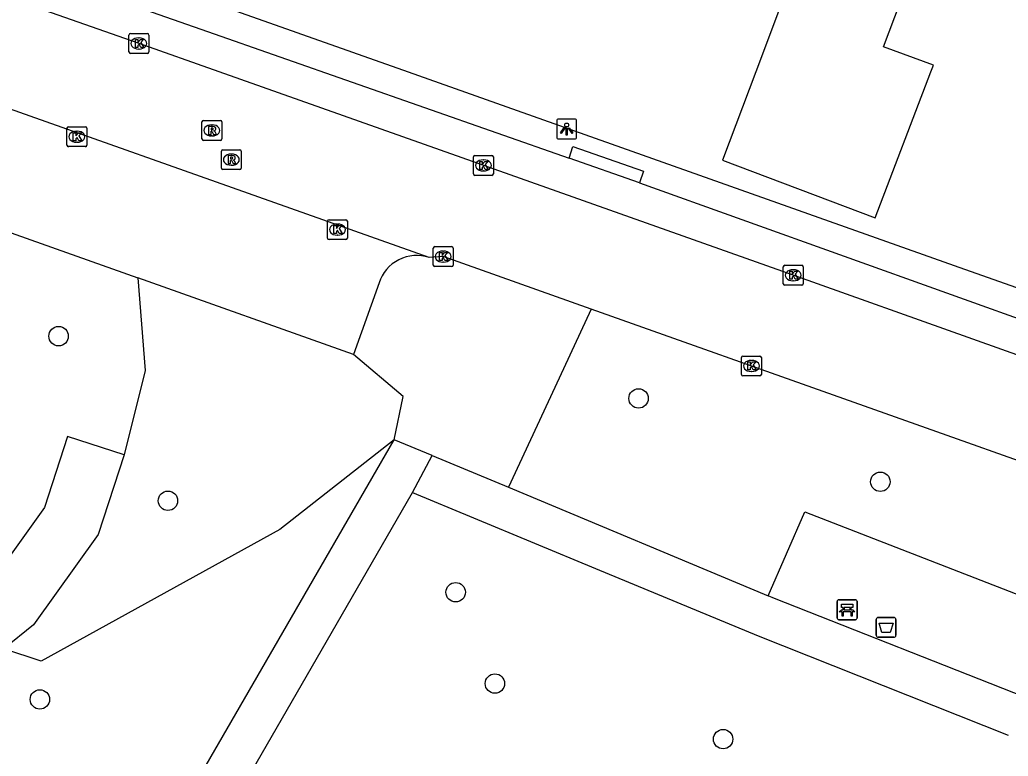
# Model space of a CAD drawing. Extents: x 163686 to 164493, y 382719 to 383870.
# Drawn here: x 163859.01 to 163908.78, y 383715.54 to 383752.63 of the extents above; entities that cross this region are included whole.
import ezdxf

# ---------------------------------------------------------------- set-up
doc = ezdxf.new("R2010")
doc.units = 0
for name, color, linetype in [('IMGEO_Afvalbak', 7, 'Continuous'), ('IMGEO_Bank', 7, 'Continuous'), ('IMGEO_Boom', 7, 'Continuous'), ('IMGEO_Groenvoorziening', 7, 'Continuous'), ('IMGEO_Kolk', 7, 'Continuous'), ('IMGEO_Lichtpunt', 7, 'Continuous'), ('IMGEO_Pand', 7, 'Continuous'), ('IMGEO_Parkeervlak_open', 7, 'Continuous'), ('IMGEO_Rijbaan_lokaal_open', 7, 'Continuous'), ('IMGEO_Rioolput', 7, 'Continuous'), ('IMGEO_Voetpad_halfverhard', 7, 'Continuous'), ('IMGEO_Voetpad_open', 7, 'Continuous')]:
    doc.layers.add(name, color=color, linetype=linetype)

msp = doc.modelspace()

# ---------------------------------------------------------------- linework, layer by layer
at = {"layer": 'IMGEO_Afvalbak'}
for p, q in [((163902.127, 383721.629), (163902.127, 383722.429)), ((163902.127, 383722.429), (163902.127, 383721.629)), ((163902.227, 383722.529), (163903.017, 383722.529)), ((163903.017, 383722.529), (163902.227, 383722.529)), ((163903.117, 383722.429), (163903.117, 383721.629)), ((163903.117, 383721.629), (163903.117, 383722.429)), ((163903.017, 383721.529), (163902.227, 383721.529)), ((163902.227, 383721.529), (163903.017, 383721.529))]:
    msp.add_line(p, q, dxfattribs=at)
msp.add_lwpolyline([(163902.27, 383722.243), (163902.974, 383722.243), (163902.825, 383721.773), (163902.419, 383721.773), (163902.27, 383722.243)], dxfattribs=at)
for centre, start, end in [((163902.227, 383722.429), 90, 180), ((163902.227, 383722.429), 90, 180), ((163903.017, 383722.429), 0, 90), ((163903.017, 383722.429), 360, 90), ((163902.227, 383721.629), 180, 270), ((163902.227, 383721.629), 180, 270), ((163903.017, 383721.629), 270, 0), ((163903.017, 383721.629), 270, 0)]:
    msp.add_arc(centre, 0.1, start, end, dxfattribs=at)
at = {"layer": 'IMGEO_Bank'}
for p, q in [((163900.163, 383722.491), (163900.163, 383723.332)), ((163900.163, 383723.332), (163900.163, 383722.491)), ((163900.238, 383723.416), (163901.079, 383723.416)), ((163901.079, 383723.416), (163900.238, 383723.416)), ((163901.163, 383723.341), (163901.163, 383722.5)), ((163901.163, 383722.5), (163901.163, 383723.341)), ((163900.86, 383722.814), (163900.467, 383722.814)), ((163900.472, 383722.922), (163900.472, 383723.028)), ((163900.516, 383723.028), (163900.516, 383722.922)), ((163900.804, 383723.034), (163900.522, 383723.034)), ((163900.522, 383722.916), (163900.804, 383722.916)), ((163900.81, 383722.922), (163900.81, 383723.028)), ((163900.854, 383723.028), (163900.854, 383722.922)), ((163901.088, 383722.416), (163900.247, 383722.416)), ((163900.247, 383722.416), (163901.088, 383722.416))]:
    msp.add_line(p, q, dxfattribs=at)
for points in [[(163900.41, 383722.814), (163900.268, 383722.814), (163900.38, 383722.916), (163900.466, 383722.916)], [(163900.466, 383723.034), (163900.38, 383723.034), (163900.38, 383723.195), (163900.943, 383723.195), (163900.943, 383723.034), (163900.86, 383723.034)], [(163900.46, 383722.807), (163900.46, 383722.6), (163900.417, 383722.6), (163900.417, 383722.807)], [(163900.86, 383722.916), (163900.943, 383722.916), (163901.055, 383722.814), (163900.916, 383722.814)], [(163900.91, 383722.807), (163900.91, 383722.6), (163900.866, 383722.6), (163900.866, 383722.807)]]:
    msp.add_lwpolyline(points, dxfattribs=at)
for centre, radius, start, end in [((163900.241, 383723.338), 0.0779, 92.4484, 184.2845), ((163900.241, 383723.338), 0.0779, 92.4484, 184.2845), ((163901.085, 383723.338), 0.0779, 2.4484, 94.2845), ((163901.085, 383723.338), 0.0779, 2.4484, 94.2845), ((163900.41, 383722.807), 0.00671, 2.8957, 87.1043), ((163900.467, 383722.807), 0.00671, 92.8957, 177.1043), ((163900.465, 383723.027), 0.00671, 2.8957, 87.1043), ((163900.465, 383722.923), 0.00671, 272.8957, 357.1043), ((163900.522, 383723.027), 0.00671, 92.8957, 177.1043), ((163900.522, 383722.923), 0.00671, 182.8957, 267.1043), ((163900.804, 383723.027), 0.00671, 2.8957, 87.1043), ((163900.804, 383722.923), 0.00671, 272.8957, 357.1043), ((163900.861, 383723.027), 0.00671, 92.8957, 177.1043), ((163900.861, 383722.923), 0.00671, 182.8957, 267.1043), ((163900.859, 383722.807), 0.00671, 2.8957, 87.1043), ((163900.916, 383722.807), 0.00671, 92.8957, 177.1043), ((163900.241, 383722.494), 0.0779, 182.4484, 274.2845), ((163900.241, 383722.494), 0.0779, 182.4484, 274.2845), ((163901.085, 383722.494), 0.0779, 272.4484, 4.2845), ((163901.085, 383722.494), 0.0779, 272.4484, 4.2845)]:
    msp.add_arc(centre, radius, start, end, dxfattribs=at)
at = {"layer": 'IMGEO_Boom'}
for centre in [(163860.963, 383736.694), (163890.163, 383733.56), (163902.335, 383729.362), (163866.468, 383728.405), (163880.953, 383723.796), (163882.931, 383719.199), (163860.02, 383718.4), (163894.42, 383716.4)]:
    msp.add_circle(centre, 0.489, dxfattribs=at)
at = {"layer": 'IMGEO_Groenvoorziening'}
for points in [[(163864.258, 383730.72), (163861.403, 383731.642), (163860.247, 383728.066), (163857.125, 383723.71), (163855.537, 383728.459), (163853.553, 383733.515), (163846.567, 383749.207), (163843.826, 383747.986)], [(163864.947, 383739.628), (163865.318, 383734.963), (163864.258, 383730.72)], [(163887.777, 383738.058), (163886.161, 383734.581), (163883.607, 383729.082)], [(163877.861, 383731.48), (163878.315, 383733.663), (163875.812, 383735.773)], [(163877.861, 383731.48), (163872.103, 383726.962), (163860.082, 383720.324), (163858.207, 383720.955)], [(163864.258, 383730.72), (163862.958, 383726.699), (163859.698, 383722.15), (163858.207, 383720.955)], [(163896.685, 383723.623), (163898.53, 383727.849), (163931.434, 383715.068), (163955.152, 383709.969), (163954.504, 383705.708)]]:
    msp.add_lwpolyline(points, dxfattribs=at)
at = {"layer": 'IMGEO_Kolk'}
for p, q in [((163864.505, 383751.008), (163864.505, 383751.86)), ((163864.58, 383751.934), (163865.432, 383751.934)), ((163864.993, 383751.714), (163865.018, 383751.714)), ((163865.506, 383751.86), (163865.506, 383751.008)), ((163865.432, 383750.934), (163864.58, 383750.934)), ((163865.016, 383751.154), (163864.991, 383751.154)), ((163861.458, 383747.237), (163862.31, 383747.237)), ((163861.383, 383746.311), (163861.383, 383747.163)), ((163861.871, 383747.017), (163861.896, 383747.017)), ((163862.384, 383747.163), (163862.384, 383746.311)), ((163862.31, 383746.237), (163861.458, 383746.237)), ((163861.894, 383746.457), (163861.869, 383746.457)), ((163881.85, 383744.867), (163881.85, 383745.719)), ((163881.925, 383745.793), (163882.777, 383745.793)), ((163882.851, 383745.719), (163882.851, 383744.867)), ((163882.338, 383745.573), (163882.363, 383745.573)), ((163882.777, 383744.793), (163881.925, 383744.793)), ((163882.361, 383745.013), (163882.336, 383745.013)), ((163874.502, 383741.634), (163874.502, 383742.486)), ((163874.577, 383742.56), (163875.429, 383742.56)), ((163874.99, 383742.34), (163875.015, 383742.34)), ((163875.503, 383742.486), (163875.503, 383741.634)), ((163875.013, 383741.78), (163874.988, 383741.78)), ((163875.429, 383741.56), (163874.577, 383741.56)), ((163879.824, 383740.275), (163879.824, 383741.127)), ((163879.899, 383741.201), (163880.751, 383741.201)), ((163880.312, 383740.981), (163880.337, 383740.981)), ((163880.825, 383741.127), (163880.825, 383740.275)), ((163880.335, 383740.421), (163880.31, 383740.421)), ((163897.526, 383740.262), (163898.378, 383740.262)), ((163880.751, 383740.201), (163879.899, 383740.201)), ((163897.451, 383739.336), (163897.451, 383740.188)), ((163897.939, 383740.042), (163897.964, 383740.042)), ((163898.452, 383740.188), (163898.452, 383739.336)), ((163898.378, 383739.262), (163897.526, 383739.262)), ((163897.962, 383739.482), (163897.937, 383739.482)), ((163895.346, 383734.768), (163895.346, 383735.62)), ((163895.421, 383735.694), (163896.273, 383735.694)), ((163895.834, 383735.474), (163895.859, 383735.474)), ((163896.347, 383735.62), (163896.347, 383734.768)), ((163895.857, 383734.914), (163895.832, 383734.914)), ((163896.273, 383734.694), (163895.421, 383734.694))]:
    msp.add_line(p, q, dxfattribs=at)
for points in [[(163864.505, 383751.008), (163864.505, 383751.86)], [(163864.58, 383751.934), (163865.432, 383751.934)], [(163865.506, 383751.86), (163865.506, 383751.008)], [(163864.826, 383751.634), (163864.949, 383751.634), (163864.949, 383751.483), (163865.079, 383751.634), (163865.243, 383751.634), (163865.097, 383751.483), (163865.25, 383751.234), (163865.098, 383751.234), (163865.013, 383751.398), (163864.949, 383751.331), (163864.949, 383751.234), (163864.826, 383751.234), (163864.826, 383751.634)], [(163865.432, 383750.934), (163864.58, 383750.934)], [(163861.458, 383747.237), (163862.31, 383747.237)], [(163861.383, 383746.311), (163861.383, 383747.163)], [(163861.704, 383746.937), (163861.827, 383746.937), (163861.827, 383746.786), (163861.957, 383746.937), (163862.121, 383746.937), (163861.975, 383746.786), (163862.128, 383746.537), (163861.976, 383746.537), (163861.891, 383746.701), (163861.827, 383746.634), (163861.827, 383746.537), (163861.704, 383746.537), (163861.704, 383746.937)], [(163862.384, 383747.163), (163862.384, 383746.311)], [(163862.31, 383746.237), (163861.458, 383746.237)], [(163881.85, 383744.867), (163881.85, 383745.719)], [(163881.925, 383745.793), (163882.777, 383745.793)], [(163882.851, 383745.719), (163882.851, 383744.867)], [(163882.171, 383745.493), (163882.294, 383745.493), (163882.294, 383745.342), (163882.424, 383745.493), (163882.588, 383745.493), (163882.442, 383745.342), (163882.595, 383745.093), (163882.443, 383745.093), (163882.358, 383745.257), (163882.294, 383745.19), (163882.294, 383745.093), (163882.171, 383745.093), (163882.171, 383745.493)], [(163882.777, 383744.793), (163881.925, 383744.793)], [(163874.502, 383741.634), (163874.502, 383742.486)], [(163874.577, 383742.56), (163875.429, 383742.56)], [(163874.823, 383742.26), (163874.946, 383742.26), (163874.946, 383742.109), (163875.076, 383742.26), (163875.24, 383742.26), (163875.094, 383742.109), (163875.247, 383741.86), (163875.095, 383741.86), (163875.01, 383742.024), (163874.946, 383741.957), (163874.946, 383741.86), (163874.823, 383741.86), (163874.823, 383742.26)], [(163875.503, 383742.486), (163875.503, 383741.634)], [(163875.429, 383741.56), (163874.577, 383741.56)], [(163879.824, 383740.275), (163879.824, 383741.127)], [(163879.899, 383741.201), (163880.751, 383741.201)], [(163880.145, 383740.901), (163880.268, 383740.901), (163880.268, 383740.75), (163880.398, 383740.901), (163880.562, 383740.901), (163880.416, 383740.75), (163880.569, 383740.501), (163880.417, 383740.501), (163880.332, 383740.665), (163880.268, 383740.598), (163880.268, 383740.501), (163880.145, 383740.501), (163880.145, 383740.901)], [(163880.825, 383741.127), (163880.825, 383740.275)], [(163897.526, 383740.262), (163898.378, 383740.262)], [(163880.751, 383740.201), (163879.899, 383740.201)], [(163897.451, 383739.336), (163897.451, 383740.188)], [(163897.772, 383739.962), (163897.895, 383739.962), (163897.895, 383739.811), (163898.025, 383739.962), (163898.189, 383739.962), (163898.043, 383739.811), (163898.196, 383739.562), (163898.044, 383739.562), (163897.959, 383739.726), (163897.895, 383739.659), (163897.895, 383739.562), (163897.772, 383739.562), (163897.772, 383739.962)], [(163898.452, 383740.188), (163898.452, 383739.336)], [(163898.378, 383739.262), (163897.526, 383739.262)], [(163895.346, 383734.768), (163895.346, 383735.62)], [(163895.421, 383735.694), (163896.273, 383735.694)], [(163895.667, 383735.394), (163895.79, 383735.394), (163895.79, 383735.243), (163895.92, 383735.394), (163896.084, 383735.394), (163895.938, 383735.243), (163896.091, 383734.994), (163895.939, 383734.994), (163895.854, 383735.158), (163895.79, 383735.091), (163895.79, 383734.994), (163895.667, 383734.994), (163895.667, 383735.394)], [(163896.347, 383735.62), (163896.347, 383734.768)], [(163896.273, 383734.694), (163895.421, 383734.694)]]:
    msp.add_lwpolyline(points, dxfattribs=at)
for centre, start, end in [((163864.582, 383751.858), 91.552, 178.448), ((163864.582, 383751.858), 91.552, 178.448), ((163865.43, 383751.858), 1.552, 88.448), ((163865.43, 383751.858), 1.552, 88.448), ((163864.582, 383751.01), 181.552, 268.448), ((163864.582, 383751.01), 181.552, 268.448), ((163865.43, 383751.01), 271.552, 358.448), ((163865.43, 383751.01), 271.552, 358.448), ((163861.46, 383747.161), 91.552, 178.448), ((163861.46, 383747.161), 91.552, 178.448), ((163862.308, 383747.161), 1.552, 88.448), ((163862.308, 383747.161), 1.552, 88.448), ((163861.46, 383746.313), 181.552, 268.448), ((163861.46, 383746.313), 181.552, 268.448), ((163862.308, 383746.313), 271.552, 358.448), ((163862.308, 383746.313), 271.552, 358.448), ((163881.927, 383745.717), 91.552, 178.448), ((163881.927, 383745.717), 91.552, 178.448), ((163882.775, 383745.717), 1.552, 88.448), ((163882.775, 383745.717), 1.552, 88.448), ((163881.927, 383744.869), 181.552, 268.448), ((163881.927, 383744.869), 181.552, 268.448), ((163882.775, 383744.869), 271.552, 358.448), ((163882.775, 383744.869), 271.552, 358.448), ((163874.579, 383742.484), 91.552, 178.448), ((163874.579, 383742.484), 91.552, 178.448), ((163875.427, 383742.484), 1.552, 88.448), ((163875.427, 383742.484), 1.552, 88.448), ((163874.579, 383741.636), 181.552, 268.448), ((163874.579, 383741.636), 181.552, 268.448), ((163875.427, 383741.636), 271.552, 358.448), ((163875.427, 383741.636), 271.552, 358.448), ((163879.901, 383741.125), 91.552, 178.448), ((163879.901, 383741.125), 91.552, 178.448), ((163880.749, 383741.125), 1.552, 88.448), ((163880.749, 383741.125), 1.552, 88.448), ((163879.901, 383740.277), 181.552, 268.448), ((163879.901, 383740.277), 181.552, 268.448), ((163880.749, 383740.277), 271.552, 358.448), ((163880.749, 383740.277), 271.552, 358.448), ((163897.528, 383740.186), 91.552, 178.448), ((163897.528, 383740.186), 91.552, 178.448), ((163898.376, 383740.186), 1.552, 88.448), ((163898.376, 383740.186), 1.552, 88.448), ((163897.528, 383739.338), 181.552, 268.448), ((163897.528, 383739.338), 181.552, 268.448), ((163898.376, 383739.338), 271.552, 358.448), ((163898.376, 383739.338), 271.552, 358.448), ((163895.423, 383735.618), 91.552, 178.448), ((163895.423, 383735.618), 91.552, 178.448), ((163896.271, 383735.618), 1.552, 88.448), ((163896.271, 383735.618), 1.552, 88.448), ((163895.423, 383734.77), 181.552, 268.448), ((163895.423, 383734.77), 181.552, 268.448), ((163896.271, 383734.77), 271.552, 358.448), ((163896.271, 383734.77), 271.552, 358.448)]:
    msp.add_arc(centre, 0.0765, start, end, dxfattribs=at)
for centre, major_axis, ratio, start_param, end_param in [((163864.992, 383751.434), (-0.387, 0.002), 0.722429, 4.712389, 7.853982), ((163865.017, 383751.434), (-0.39, 0.002), 0.717154, 1.570796, 4.712389), ((163861.87, 383746.737), (-0.387, 0.002), 0.722429, 4.712389, 7.853982), ((163861.895, 383746.737), (-0.39, 0.002), 0.717154, 1.570796, 4.712389), ((163882.337, 383745.293), (-0.387, 0.002), 0.722429, 4.712389, 7.853982), ((163882.362, 383745.293), (-0.39, 0.002), 0.717154, 1.570796, 4.712389), ((163874.989, 383742.06), (-0.387, 0.002), 0.722429, 4.712389, 7.853982), ((163875.014, 383742.06), (-0.39, 0.002), 0.717154, 1.570796, 4.712389), ((163880.311, 383740.701), (-0.387, 0.002), 0.722429, 4.712389, 7.853982), ((163880.336, 383740.701), (-0.39, 0.002), 0.717154, 1.570796, 4.712389), ((163897.938, 383739.762), (-0.387, 0.002), 0.722429, 4.712389, 7.853982), ((163897.963, 383739.762), (-0.39, 0.002), 0.717154, 1.570796, 4.712389), ((163895.833, 383735.194), (-0.387, 0.002), 0.722429, 4.712389, 7.853982), ((163895.858, 383735.194), (-0.39, 0.002), 0.717154, 1.570796, 4.712389)]:
    msp.add_ellipse(centre, major_axis=major_axis, ratio=ratio, start_param=start_param, end_param=end_param, dxfattribs=at)
at = {"layer": 'IMGEO_Lichtpunt'}
for p, q in [((163886.045, 383747.53), (163886.045, 383746.723)), ((163886.045, 383747.53), (163886.045, 383746.723)), ((163886.947, 383747.625), (163886.139, 383747.625)), ((163886.947, 383747.625), (163886.139, 383747.625)), ((163887.041, 383746.723), (163887.041, 383747.53)), ((163887.041, 383746.723), (163887.041, 383747.53)), ((163886.139, 383746.629), (163886.947, 383746.629)), ((163886.139, 383746.629), (163886.947, 383746.629))]:
    msp.add_line(p, q, dxfattribs=at)
for points in [[(163886.419, 383747.194), (163886.458, 383747.166), (163886.27, 383746.904), (163886.232, 383746.931), (163886.419, 383747.194)], [(163886.631, 383747.166), (163886.669, 383747.193), (163886.856, 383746.931), (163886.817, 383746.903), (163886.631, 383747.166)], [(163886.521, 383747.146), (163886.568, 383747.146), (163886.568, 383746.824), (163886.521, 383746.824), (163886.521, 383747.146)]]:
    msp.add_lwpolyline(points, dxfattribs=at)
msp.add_circle((163886.544, 383747.328), 0.0994, dxfattribs=at)
for centre, start, end in [((163886.139, 383747.53), 90, 180), ((163886.139, 383747.53), 90, 180), ((163886.947, 383747.53), 0, 90), ((163886.947, 383747.53), 0, 90), ((163886.139, 383746.723), 180, 270), ((163886.139, 383746.723), 180, 270), ((163886.947, 383746.723), 270, 0), ((163886.947, 383746.723), 270, 360)]:
    msp.add_arc(centre, 0.0946, start, end, dxfattribs=at)
at = {"layer": 'IMGEO_Pand'}
msp.add_lwpolyline([(163870.578, 383777.878), (163866.17, 383766.164), (163872.211, 383763.869), (163876.669, 383775.65), (163898.217, 383767.502), (163893.327, 383754.619), (163897.265, 383753.172), (163896.067, 383750), (163894.391, 383745.565), (163902.073, 383742.648), (163904.876, 383750), (163905.005, 383750.338), (163902.499, 383751.264), (163904.258, 383755.954), (163909.002, 383754.174)], dxfattribs=at)
at = {"layer": 'IMGEO_Parkeervlak_open'}
for points in [[(163851.582, 383748.414), (163850.334, 383744.814), (163864.947, 383739.628)], [(163875.812, 383735.773), (163864.947, 383739.628)], [(163877.103, 383739.375), (163875.812, 383735.773)]]:
    msp.add_lwpolyline(points, dxfattribs=at)
msp.add_arc((163878.982, 383738.784), 1.97, 71.3437, 162.533, dxfattribs=at)
at = {"layer": 'IMGEO_Rijbaan_lokaal_open'}
for points in [[(163948.908, 383721.683), (163931.552, 383727.804), (163916.032, 383733.324), (163897.939, 383739.766), (163882.371, 383745.285), (163869.054, 383750), (163864.962, 383751.449), (163859.602, 383753.321)], [(163879.612, 383740.65), (163850.411, 383751.003)], [(163887.777, 383738.058), (163880.317, 383740.705), (163879.612, 383740.65)], [(163949.119, 383716.277), (163943.73, 383718.133), (163939.45, 383719.637), (163929.807, 383723.088), (163914.266, 383728.659), (163887.777, 383738.058)]]:
    msp.add_lwpolyline(points, dxfattribs=at)
at = {"layer": 'IMGEO_Rioolput'}
for p, q in [((163868.179, 383746.629), (163868.179, 383747.481)), ((163868.254, 383747.555), (163869.106, 383747.555)), ((163868.667, 383747.335), (163868.692, 383747.335)), ((163869.18, 383747.481), (163869.18, 383746.629)), ((163868.69, 383746.775), (163868.665, 383746.775)), ((163869.106, 383746.555), (163868.254, 383746.555)), ((163869.159, 383745.158), (163869.159, 383746.01)), ((163869.234, 383746.084), (163870.086, 383746.084)), ((163869.647, 383745.864), (163869.672, 383745.864)), ((163870.16, 383746.01), (163870.16, 383745.158)), ((163869.67, 383745.304), (163869.645, 383745.304)), ((163870.086, 383745.084), (163869.234, 383745.084))]:
    msp.add_line(p, q, dxfattribs=at)
for points in [[(163868.179, 383746.629), (163868.179, 383747.481)], [(163868.254, 383747.555), (163869.106, 383747.555)], [(163868.768, 383747.253), (163868.516, 383747.255), (163868.516, 383746.855)], [(163869.18, 383747.481), (163869.18, 383746.629)], [(163868.516, 383746.855), (163868.64, 383746.855), (163868.64, 383747.017), (163868.651, 383747.017)], [(163868.694, 383747.174), (163868.64, 383747.174), (163868.64, 383747.093)], [(163868.64, 383747.093), (163868.692, 383747.093)], [(163868.698, 383746.988), (163868.769, 383746.855), (163868.909, 383746.855), (163868.844, 383746.981)], [(163869.106, 383746.555), (163868.254, 383746.555)], [(163869.159, 383745.158), (163869.159, 383746.01)], [(163869.234, 383746.084), (163870.086, 383746.084)], [(163869.748, 383745.782), (163869.496, 383745.784), (163869.496, 383745.384)], [(163869.674, 383745.703), (163869.62, 383745.703), (163869.62, 383745.622)], [(163870.16, 383746.01), (163870.16, 383745.158)], [(163869.496, 383745.384), (163869.62, 383745.384), (163869.62, 383745.546), (163869.631, 383745.546)], [(163869.62, 383745.622), (163869.672, 383745.622)], [(163869.678, 383745.517), (163869.749, 383745.384), (163869.889, 383745.384), (163869.824, 383745.51)], [(163870.086, 383745.084), (163869.234, 383745.084)]]:
    msp.add_lwpolyline(points, dxfattribs=at)
for centre, radius, start, end in [((163868.256, 383747.479), 0.0765, 91.552, 178.448), ((163868.256, 383747.479), 0.0765, 91.552, 178.448), ((163868.767, 383747.143), 0.109, 350.3612, 89.416), ((163869.104, 383747.479), 0.0765, 1.552, 88.448), ((163869.104, 383747.479), 0.0765, 1.552, 88.448), ((163868.65, 383746.964), 0.0533, 26.0293, 88.6989), ((163868.676, 383747.282), 0.19, 274.7715, 282.9687), ((163868.7, 383747.078), 0.0964, 77.0061, 93.1865), ((163868.714, 383747.135), 0.0378, 276.6634, 79.6772), ((163868.765, 383747.143), 0.112, 277.5842, 350.9817), ((163868.749, 383746.928), 0.108, 29.5134, 73.7905), ((163868.256, 383746.631), 0.0765, 181.552, 268.448), ((163868.256, 383746.631), 0.0765, 181.552, 268.448), ((163869.104, 383746.631), 0.0765, 271.552, 358.448), ((163869.104, 383746.631), 0.0765, 271.552, 358.448), ((163869.236, 383746.008), 0.0765, 91.552, 178.448), ((163869.236, 383746.008), 0.0765, 91.552, 178.448), ((163869.68, 383745.607), 0.0964, 77.0061, 93.1865), ((163869.694, 383745.664), 0.0378, 276.6634, 79.6772), ((163869.747, 383745.672), 0.109, 350.3612, 89.416), ((163870.084, 383746.008), 0.0765, 1.552, 88.448), ((163870.084, 383746.008), 0.0765, 1.552, 88.448), ((163869.63, 383745.493), 0.0533, 26.0293, 88.6989), ((163869.656, 383745.811), 0.19, 274.7715, 282.9687), ((163869.745, 383745.672), 0.112, 277.5842, 350.9817), ((163869.729, 383745.457), 0.108, 29.5134, 73.7905), ((163869.236, 383745.16), 0.0765, 181.552, 268.448), ((163869.236, 383745.16), 0.0765, 181.552, 268.448), ((163870.084, 383745.16), 0.0765, 271.552, 358.448), ((163870.084, 383745.16), 0.0765, 271.552, 358.448)]:
    msp.add_arc(centre, radius, start, end, dxfattribs=at)
for centre, major_axis, ratio, start_param, end_param in [((163868.666, 383747.055), (-0.387, 0.002), 0.722429, 4.712389, 7.853982), ((163868.691, 383747.055), (-0.39, 0.002), 0.717154, 1.570796, 4.712389), ((163869.646, 383745.584), (-0.387, 0.002), 0.722429, 4.712389, 7.853982), ((163869.671, 383745.584), (-0.39, 0.002), 0.717154, 1.570796, 4.712389)]:
    msp.add_ellipse(centre, major_axis=major_axis, ratio=ratio, start_param=start_param, end_param=end_param, dxfattribs=at)
at = {"layer": 'IMGEO_Voetpad_halfverhard'}
for points in [[(163862.788, 383705.383), (163877.861, 383731.48)], [(163879.771, 383730.683), (163877.861, 383731.48)], [(163878.785, 383728.826), (163879.771, 383730.683)], [(163879.771, 383730.683), (163883.607, 383729.082)], [(163865.367, 383705.567), (163878.785, 383728.826)], [(163878.785, 383728.826), (163887.994, 383724.998), (163896.181, 383721.595), (163908.775, 383716.598)], [(163883.607, 383729.082), (163896.685, 383723.623)], [(163909.614, 383718.513), (163897.015, 383723.486), (163896.685, 383723.623)]]:
    msp.add_lwpolyline(points, dxfattribs=at)
at = {"layer": 'IMGEO_Voetpad_open'}
for points in [[(163861.583, 383757.653), (163861.457, 383757.243), (163861.745, 383755.964), (163878.567, 383750), (163906.048, 383740.257), (163954.153, 383723.269)], [(163860.317, 383754.892), (163864.952, 383753.261), (163868.452, 383752.029), (163886.672, 383745.659)], [(163886.672, 383745.659), (163886.859, 383746.243), (163890.409, 383744.995), (163890.21, 383744.422)], [(163890.21, 383744.422), (163886.672, 383745.659)], [(163890.21, 383744.422), (163915.977, 383735.176), (163933.221, 383728.936), (163953.291, 383721.895)]]:
    msp.add_lwpolyline(points, dxfattribs=at)

doc.saveas('drawing.dxf')
